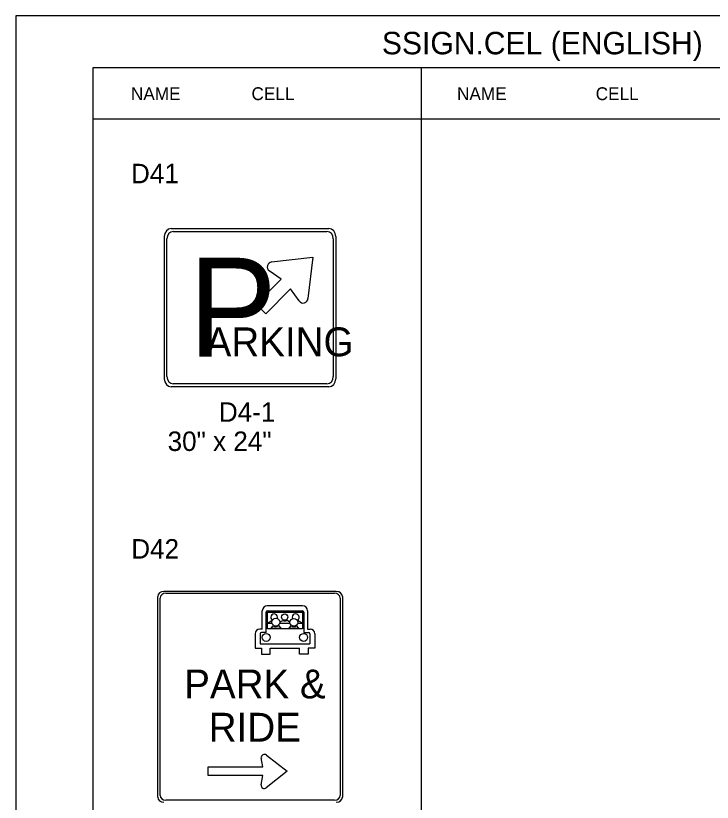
# Model space of a CAD drawing. Extents: x -5299 to 22597, y -19549 to -1808.
# Drawn here: x 11491 to 11920.1, y -5098.5 to -4613.6 of the extents above; entities that cross this region are included whole.
import ezdxf

# ---------------------------------------------------------------- set-up
doc = ezdxf.new("R2010")
doc.units = 0
for name, color, linetype in [('Level 1', 7, 'Continuous'), ('Level 2', 7, 'Continuous'), ('Level 3', 7, 'Continuous'), ('Level 61', 7, 'Continuous')]:
    doc.layers.add(name, color=color, linetype=linetype)

msp = doc.modelspace()

# ---------------------------------------------------------------- linework, layer by layer
at = {"layer": 'Level 1'}
for p, q in [((12145.49, -4645.77), (11538.47, -4645.77)), ((11538.47, -4645.77), (11538.47, -5445.77)), ((11740.81, -4645.77), (11740.81, -5445.77)), ((12145.49, -4677.44), (11538.47, -4677.44)), ((11586.74, -4744.77), (11683.95, -4744.77)), ((11587.99, -4746.58), (11682.7, -4746.58)), ((11582.52, -4837.42), (11582.52, -4749.65)), ((11584.08, -4835.98), (11584.08, -4751.09)), ((11686.61, -4751.09), (11686.61, -4835.98)), ((11688.18, -4749.65), (11688.18, -4837.42)), ((11648.63, -4765.34), (11674.04, -4762.34)), ((11674.04, -4762.34), (11671.01, -4787.99)), ((11654.43, -4775.91), (11647.08, -4770.76)), ((11639.07, -4791.27), (11654.43, -4775.91)), ((11660.34, -4781.97), (11645.05, -4797.25)), ((11665.55, -4789.42), (11660.34, -4781.97)), ((11635.34, -4793.53), (11635.34, -4793.53)), ((11645.05, -4797.25), (11639.07, -4791.27)), ((11683.95, -4842.3), (11586.74, -4842.3)), ((11682.7, -4840.49), (11587.99, -4840.49)), ((11582.24, -4968.41), (11688.45, -4968.41)), ((11583.36, -4969.62), (11687.33, -4969.62)), ((11578.45, -5095.21), (11578.45, -4971.67)), ((11579.86, -5094.24), (11579.86, -4972.63)), ((11690.83, -4972.63), (11690.83, -5094.24)), ((11692.24, -4971.67), (11692.24, -5095.21)), ((11642.88, -4991.72), (11642.88, -4980.41)), ((11645.24, -4993.75), (11645.24, -4981.28)), ((11645.99, -4991.62), (11645.99, -4981.27)), ((11645.99, -4981.27), (11667.61, -4981.27)), ((11646, -4980.52), (11667.6, -4980.52)), ((11667.61, -4981.27), (11667.61, -4991.62)), ((11668.37, -4981.28), (11668.37, -4993.75)), ((11670.72, -4980.41), (11670.72, -4991.72)), ((11646, -4987.95), (11648.8, -4986.44)), ((11646, -4987.95), (11648.64, -4987.95)), ((11653.88, -4987.95), (11659.63, -4987.95)), ((11653.92, -4987.31), (11655.51, -4986.34)), ((11659.63, -4987.36), (11657.92, -4986.26)), ((11667.62, -4987.95), (11664.78, -4986.43)), ((11664.94, -4987.95), (11667.62, -4987.95)), ((11667.61, -4991.62), (11645.99, -4991.62)), ((11648.33, -4991.08), (11649.64, -4989.62)), ((11648.33, -4991.08), (11654.48, -4991.08)), ((11654.48, -4991.08), (11652.97, -4989.53)), ((11659.43, -4991.08), (11660.74, -4989.75)), ((11659.43, -4991.08), (11665.43, -4991.08)), ((11665.43, -4991.08), (11663.97, -4989.57)), ((11635.34, -5033.44), (11635.34, -5033.44)), ((11643.24, -5076.67), (11642.25, -5071.07)), ((11645.38, -5069.33), (11658.12, -5079.38)), ((11609.61, -5082.03), (11609.61, -5076.67)), ((11609.61, -5076.67), (11643.24, -5076.67)), ((11658.12, -5079.38), (11645.25, -5089.52)), ((11643.17, -5082.03), (11609.61, -5082.03)), ((11642.17, -5087.72), (11643.17, -5082.03)), ((11687.33, -5097.25), (11583.36, -5097.25))]:
    msp.add_line(p, q, dxfattribs=at)
for points in [[(11667.67, -4977.36), (11645.93, -4977.36)], [(11642.88, -4991.72), (11641.27, -4991.72)], [(11645.24, -4993.75), (11642.28, -4993.75)], [(11668.37, -4993.75), (11671.32, -4993.75)], [(11670.72, -4991.72), (11672.34, -4991.72)], [(11638.42, -4994.56), (11638.42, -5003.46)], [(11641.47, -4994.56), (11641.47, -5000.76)], [(11672.13, -4994.56), (11672.13, -5000.76)], [(11675.18, -4994.56), (11675.18, -5003.46)], [(11638.42, -5003.46), (11642.46, -5003.46), (11642.46, -5007.25), (11647.76, -5007.25), (11647.76, -5003.51)], [(11641.47, -5000.76), (11672.13, -5000.76)], [(11647.76, -5003.51), (11665.84, -5003.51)], [(11675.18, -5003.46), (11671.15, -5003.46), (11671.15, -5007.25), (11665.84, -5007.25), (11665.84, -5003.51)]]:
    msp.add_lwpolyline(points, dxfattribs=at)
for centre, radius in [((11656.67, -4984.3), 1.96), ((11651.22, -4987.43), 2.42), ((11662.3, -4987.56), 2.42), ((11645.27, -4996.85), 2.44), ((11668.33, -4996.85), 2.44)]:
    msp.add_circle(centre, radius, dxfattribs=at)
for centre, radius, start, end in [((11648.94, -4768.38), 3, 94.8591, 235.5247), ((11668.03, -4787.68), 3, 213.2476, 357.1543), ((11645.93, -4980.41), 3.05, 90, 180), ((11667.67, -4980.41), 3.05, 0, 90), ((11646, -4981.28), 0.762, 90, 180), ((11650.12, -4984.43), 2.05, 343.0293, 238.453), ((11663.45, -4984.45), 2.13, 302.0698, 199.8524), ((11667.6, -4981.28), 0.762, 0, 90), ((11651.13, -4987.46), 2.54, 156.4808, 191.2864), ((11652.79, -4987.57), 1.15, 340.5351, 13.107), ((11656.66, -4984.34), 2.3, 240.1317, 303.2865), ((11661.01, -4987.66), 1.41, 167.8839, 192.1161), ((11662.12, -4987.48), 2.86, 350.4963, 21.5938), ((11641.27, -4994.56), 2.84, 90, 180), ((11642.28, -4994.56), 0.813, 90, 180), ((11651.25, -4987.43), 2.71, 233.8013, 309.2937), ((11662.24, -4987.48), 2.71, 236.5742, 309.7861), ((11671.32, -4994.56), 0.813, 0, 90), ((11672.34, -4994.56), 2.84, 0, 90), ((11644.15, -5070.83), 1.9, 49.8591, 190.5247), ((11644.06, -5088.05), 1.9, 168.2476, 312.1543)]:
    msp.add_arc(centre, radius, start, end, dxfattribs=at)
for centre, major_axis, ratio, start_param, end_param in [((11586.74, -4749.65), (0, -4.88), 0.866667, 3.141593, 4.712389), ((11587.99, -4751.09), (0, -4.51), 0.866667, 3.141593, 4.712389), ((11682.7, -4751.09), (0, 4.51), 0.866667, 4.712389, 6.283185), ((11683.95, -4749.65), (0, 4.88), 0.866667, 4.712389, 6.283185), ((11586.74, -4837.42), (0, -4.88), 0.866667, 4.712389, 6.283185), ((11587.99, -4835.98), (0, -4.51), 0.866667, 4.712389, 6.283185), ((11682.7, -4835.98), (0, 4.51), 0.866667, 3.141593, 4.712389), ((11683.95, -4837.42), (0, 4.88), 0.866667, 3.141593, 4.712389), ((11582.24, -4971.67), (-3.79, 0), 0.857082, 4.712389, 6.283185), ((11583.36, -4972.63), (-3.51, 0), 0.857082, 4.712389, 6.283185), ((11687.33, -4972.63), (-3.51, 0), 0.857082, 3.141593, 4.712389), ((11688.45, -4971.67), (-3.79, 0), 0.857082, 3.141593, 4.712389), ((11582.24, -5095.21), (3.79, 0), 0.857082, 3.141593, 4.712389), ((11583.36, -5094.24), (3.51, 0), 0.857082, 3.141593, 4.712389), ((11687.33, -5094.24), (3.51, 0), 0.857082, 4.712389, 6.283185), ((11688.45, -5095.21), (3.79, 0), 0.857082, 4.712389, 6.283185)]:
    msp.add_ellipse(centre, major_axis=major_axis, ratio=ratio, start_param=start_param, end_param=end_param, dxfattribs=at)
at = {"layer": 'Level 61'}
msp.add_lwpolyline([(11490.96, -5465.96), (12192.01, -5465.96), (12192.01, -4613.58), (11490.96, -4613.58)], close=True, dxfattribs=at)

# ---------------------------------------------------------------- texts
at = {"layer": 'Level 1'}
for s, height, p in [('P', 60.96, (11597.31, -4823.74)), ('ARKING', 17.779, (11607.94, -4823.52)), ('PARK &', 17.779, (11594.75, -5034.41)), ('RIDE', 17.779, (11609.87, -5061.08))]:
    msp.add_text(s, height=height, dxfattribs=at).set_placement(p)
at = {"layer": 'Level 2'}
for s, p in [('D41', (11562, -4716.85)), ('D42', (11562.16, -4948.23))]:
    msp.add_text(s, height=12, dxfattribs=at).set_placement(p)
at = {"layer": 'Level 3'}
for s, height, p in [('SSIGN.CEL (ENGLISH)', 13.8566, (11716.55, -4637.38)), ('NAME', 7.918, (11561.92, -4665.6)), ('CELL', 7.918, (11636.2, -4665.6)), ('NAME', 7.918, (11762.83, -4665.6)), ('CELL', 7.918, (11848.28, -4665.6)), ('D4-1', 12, (11616.14, -4863.89)), ('30" x 24"', 12, (11584.54, -4881.89))]:
    msp.add_text(s, height=height, dxfattribs=at).set_placement(p)

doc.saveas('drawing.dxf')
